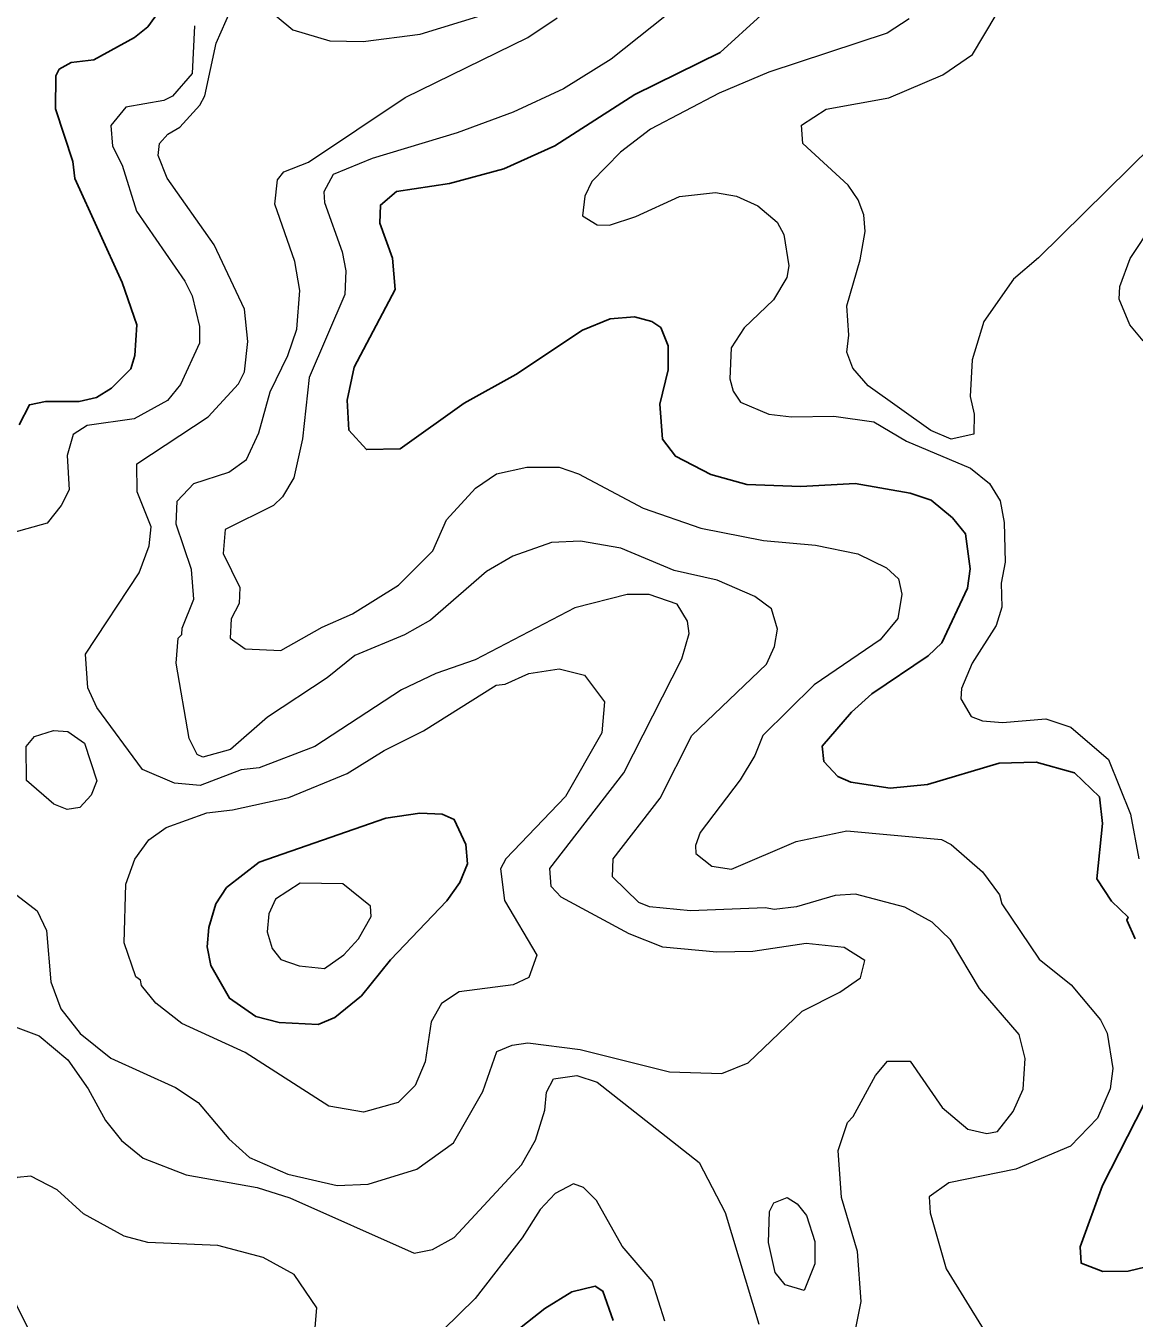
# Model space of a CAD drawing. Extents: x 673.3 to 698.5, y 6984.3 to 7012.3.
# Drawn here: x 681.07 to 682.005, y 7000.576 to 7001.667 of the extents above; entities that cross this region are included whole.
import ezdxf

# ---------------------------------------------------------------- set-up
doc = ezdxf.new("R2010")
doc.units = 0
doc.header["$LTSCALE"] = 0.032
doc.layers.add('1', color=7, linetype='Continuous', lineweight=25)
doc.layers.add('2', color=7, linetype='Continuous', lineweight=13)

msp = doc.modelspace()

# ---------------------------------------------------------------- linework, layer by layer
at = {"layer": '1'}
for points in [[(681.0642, 7001.3304), (681.0729, 7001.3475), (681.0865, 7001.3502), (681.1148, 7001.3502), (681.1295, 7001.3536), (681.142, 7001.3614), (681.1585, 7001.3779), (681.1619, 7001.389), (681.1634, 7001.415), (681.1511, 7001.4506), (681.1112, 7001.5386), (681.1096, 7001.5529), (681.095, 7001.5972), (681.0951, 7001.6252), (681.098, 7001.6307), (681.1082, 7001.6365), (681.1272, 7001.6387), (681.1615, 7001.6575), (681.1728, 7001.6666), (681.2002, 7001.7047)], [(681.8162, 7001.2729), (681.77, 7001.2809), (681.724, 7001.2785), (681.6784, 7001.2801), (681.6481, 7001.2885), (681.6182, 7001.304), (681.6073, 7001.3185), (681.6049, 7001.348), (681.6121, 7001.377), (681.6121, 7001.3973), (681.6058, 7001.4126), (681.5982, 7001.4177), (681.5836, 7001.4218), (681.563, 7001.4201), (681.5397, 7001.4104), (681.4834, 7001.3729), (681.4397, 7001.3487), (681.3857, 7001.3103), (681.3573, 7001.3096), (681.3426, 7001.326), (681.341, 7001.3512), (681.3471, 7001.3791), (681.3816, 7001.4447), (681.3793, 7001.4712), (681.3687, 7001.5009), (681.3692, 7001.516), (681.3827, 7001.5276), (681.4275, 7001.5343), (681.4734, 7001.5467), (681.5163, 7001.5661), (681.5839, 7001.6093), (681.6558, 7001.6448), (681.6906, 7001.6763)], [(682.0063, 7000.8965), (681.9993, 7000.9121), (682.0002, 7000.9147), (681.9862, 7000.9281), (681.9739, 7000.9471), (681.9786, 7000.9937), (681.9761, 7001.0162), (681.9549, 7001.0366), (681.9227, 7001.0456), (681.8914, 7001.0447), (681.8309, 7001.0268), (681.7995, 7001.0237), (681.7663, 7001.0288), (681.7552, 7001.0336), (681.7435, 7001.0462), (681.7421, 7001.0591), (681.7667, 7001.0878), (681.7839, 7001.1034), (681.8314, 7001.1355), (681.8431, 7001.1463), (681.8648, 7001.1926), (681.867, 7001.2089), (681.863, 7001.2383), (681.8521, 7001.2518), (681.8339, 7001.2669), (681.8162, 7001.2729)], [(682.0507, 7000.6278), (682.0003, 7000.6158), (681.9789, 7000.6154), (681.9607, 7000.6224), (681.9599, 7000.6362), (681.9786, 7000.688), (682.0139, 7000.7571)], [(681.4441, 7000.5338), (681.5079, 7000.5842), (681.5306, 7000.5984), (681.5505, 7000.6031), (681.5568, 7000.599), (681.5657, 7000.574)]]:
    msp.add_lwpolyline(points, dxfattribs=at)
msp.add_lwpolyline([(681.3777, 7000.8788), (681.4252, 7000.9286), (681.4362, 7000.9439), (681.4426, 7000.9597), (681.4412, 7000.9761), (681.4314, 7000.9972), (681.4212, 7001.0016), (681.4025, 7001.0024), (681.3738, 7000.9984), (681.2667, 7000.9612), (681.2392, 7000.9397), (681.2303, 7000.9261), (681.2244, 7000.906), (681.2229, 7000.8897), (681.2261, 7000.874), (681.2417, 7000.8463), (681.2641, 7000.8308), (681.2836, 7000.8258), (681.3165, 7000.8241), (681.3306, 7000.8299), (681.3531, 7000.8484)], close=True, dxfattribs=at)
at = {"layer": '2'}
for points in [[(681.645, 7001.7041), (681.564, 7001.6393), (681.5236, 7001.6141), (681.4813, 7001.5946), (681.4338, 7001.577), (681.3621, 7001.5553), (681.3293, 7001.5418), (681.3215, 7001.5272), (681.322, 7001.5181), (681.3368, 7001.4767), (681.34, 7001.4604), (681.3392, 7001.4405), (681.3091, 7001.3705), (681.3035, 7001.3187), (681.2961, 7001.2858), (681.2865, 7001.2698), (681.279, 7001.2623), (681.2382, 7001.2421), (681.2365, 7001.2219), (681.2505, 7001.193), (681.2498, 7001.1797), (681.2432, 7001.1666), (681.2424, 7001.1502), (681.255, 7001.1413), (681.2852, 7001.14), (681.32, 7001.1597), (681.3456, 7001.1708), (681.3845, 7001.1952), (681.4135, 7001.224), (681.425, 7001.2503), (681.4495, 7001.277), (681.4671, 7001.289), (681.4927, 7001.2948), (681.5201, 7001.2947), (681.5362, 7001.2891), (681.591, 7001.2601), (681.6396, 7001.2433), (681.6925, 7001.2329), (681.7365, 7001.2289), (681.7722, 7001.2215), (681.7962, 7001.2098), (681.8064, 7001.2005), (681.8092, 7001.1876), (681.8059, 7001.167), (681.791, 7001.1489), (681.7354, 7001.1108), (681.6918, 7001.0681), (681.6851, 7001.0513), (681.6727, 7001.0306), (681.6391, 7000.9862), (681.6351, 7000.9753), (681.6353, 7000.9684), (681.6489, 7000.9579), (681.6656, 7000.9552), (681.7202, 7000.9786), (681.7628, 7000.9877), (681.8428, 7000.9803), (681.8509, 7000.9762), (681.8773, 7000.953), (681.8916, 7000.9336), (681.8938, 7000.9261), (681.9252, 7000.8792), (681.9523, 7000.8576), (681.9769, 7000.8281), (681.9826, 7000.8167), (681.9875, 7000.7868), (681.9851, 7000.7698), (681.9745, 7000.7451), (681.9515, 7000.7213), (681.9056, 7000.7018), (681.8489, 7000.6903), (681.8322, 7000.6786), (681.8333, 7000.665), (681.8468, 7000.6178), (681.8938, 7000.5416)], [(681.267, 7001.6873), (681.2951, 7001.6641), (681.3265, 7001.6547), (681.3545, 7001.6543), (681.4026, 7001.6604), (681.455, 7001.6765)], [(681.579, 7000.9005), (681.5216, 7000.9317), (681.5132, 7000.9405), (681.5121, 7000.9559), (681.5746, 7001.0367), (681.6236, 7001.133), (681.6298, 7001.1544), (681.6284, 7001.1648), (681.6195, 7001.1789), (681.596, 7001.1873), (681.5774, 7001.1873), (681.5331, 7001.1758), (681.449, 7001.1321), (681.4158, 7001.1204), (681.3868, 7001.1068), (681.3138, 7001.0588), (681.2668, 7001.0407), (681.2516, 7001.039), (681.2169, 7001.026), (681.1953, 7001.0278), (681.1682, 7001.0393), (681.1299, 7001.0918), (681.1223, 7001.1083), (681.1203, 7001.1367), (681.1655, 7001.2054), (681.1738, 7001.2282), (681.1755, 7001.2442), (681.1639, 7001.2738), (681.1636, 7001.2974), (681.2236, 7001.3372), (681.2493, 7001.3651), (681.2543, 7001.3751), (681.2571, 7001.4008), (681.2545, 7001.4281), (681.2288, 7001.4824), (681.1891, 7001.5389), (681.1814, 7001.5578), (681.1826, 7001.5681), (681.1897, 7001.5759), (681.1997, 7001.5819), (681.2167, 7001.6004), (681.2208, 7001.6082), (681.2306, 7001.6528), (681.2432, 7001.6816)], [(681.7639, 7001.533), (681.7257, 7001.5681), (681.7245, 7001.5836), (681.7454, 7001.5971), (681.7984, 7001.6066), (681.844, 7001.6261), (681.869, 7001.6431), (681.8889, 7001.6767)], [(681.2123, 7001.6675), (681.2102, 7001.6272), (681.1937, 7001.6079), (681.1863, 7001.6043), (681.1543, 7001.5987), (681.1416, 7001.5833), (681.1431, 7001.5657), (681.1511, 7001.5497), (681.1632, 7001.5109), (681.2041, 7001.4519), (681.2101, 7001.4395), (681.2163, 7001.4134), (681.2163, 7001.3993), (681.2004, 7001.3645), (681.1895, 7001.351), (681.1614, 7001.3355), (681.1217, 7001.3299), (681.1097, 7001.3224), (681.1048, 7001.3047), (681.1063, 7001.2757), (681.0996, 7001.2623), (681.0879, 7001.2474), (681.0169, 7001.2278)], [(681.7555, 7000.7177), (681.7633, 7000.7413), (681.7683, 7000.7465), (681.7871, 7000.7809), (681.7972, 7000.793), (681.8164, 7000.793), (681.8432, 7000.7541), (681.8649, 7000.7358), (681.8809, 7000.7321), (681.89, 7000.7338), (681.9032, 7000.7506), (681.9117, 7000.7695), (681.9134, 7000.7955), (681.9083, 7000.8155), (681.8748, 7000.8546), (681.8502, 7000.8956), (681.835, 7000.9105), (681.8119, 7000.9233), (681.7702, 7000.934), (681.753, 7000.9331), (681.7204, 7000.9235), (681.7015, 7000.9211), (681.6941, 7000.9226), (681.6309, 7000.9201), (681.5962, 7000.9235), (681.5873, 7000.927), (681.5649, 7000.9487), (681.5656, 7000.9639), (681.6054, 7001.0152), (681.632, 7001.068), (681.695, 7001.1284), (681.7019, 7001.1434), (681.7042, 7001.1578), (681.6992, 7001.175), (681.6851, 7001.1856), (681.6534, 7001.1992), (681.6171, 7001.2076), (681.5722, 7001.2263), (681.5379, 7001.2321), (681.5136, 7001.2312), (681.4808, 7001.2197), (681.4588, 7001.2067), (681.4113, 7001.1655), (681.3896, 7001.153), (681.3474, 7001.1356), (681.3242, 7001.1167), (681.2737, 7001.0835), (681.2425, 7001.0563), (681.2192, 7001.0497), (681.2144, 7001.052), (681.2078, 7001.0655), (681.1968, 7001.1292), (681.1984, 7001.1504), (681.2016, 7001.1533), (681.2017, 7001.1588), (681.2115, 7001.1833), (681.2096, 7001.2082), (681.1968, 7001.2467), (681.1975, 7001.2661), (681.2115, 7001.2808), (681.2411, 7001.2904), (681.2562, 7001.3012), (681.2664, 7001.3237), (681.276, 7001.3584), (681.2911, 7001.389), (681.2985, 7001.4112), (681.301, 7001.4438), (681.2969, 7001.4683), (681.2799, 7001.5167), (681.2823, 7001.5373), (681.2875, 7001.544), (681.3085, 7001.5523), (681.3901, 7001.6068), (681.4935, 7001.6576), (681.5184, 7001.6742)], [(681.8154, 7001.6732), (681.7968, 7001.6611), (681.697, 7001.6282), (681.6551, 7001.6106), (681.5971, 7001.5801), (681.5717, 7001.5606), (681.5476, 7001.5359), (681.5416, 7001.5237), (681.5397, 7001.5069), (681.552, 7001.4995), (681.5624, 7001.4992), (681.5848, 7001.5063), (681.6217, 7001.5233), (681.652, 7001.5268), (681.6696, 7001.5237), (681.6878, 7001.5154), (681.7041, 7001.5016), (681.7097, 7001.4913), (681.7139, 7001.4648), (681.7121, 7001.455), (681.701, 7001.4359), (681.6761, 7001.4124), (681.6653, 7001.3955), (681.6642, 7001.3692), (681.6668, 7001.3589), (681.673, 7001.3496), (681.697, 7001.3396), (681.7162, 7001.3371), (681.752, 7001.3379), (681.7856, 7001.333), (681.8132, 7001.3167), (681.8673, 7001.2938), (681.8833, 7001.281), (681.8923, 7001.2664), (681.8956, 7001.2481), (681.8964, 7001.2145), (681.8931, 7001.1968), (681.8937, 7001.1765), (681.8888, 7001.1611), (681.8685, 7001.1292)], [(682.059, 7001.6042), (681.9247, 7001.4715), (681.9036, 7001.4536), (681.8785, 7001.4178), (681.8687, 7001.3855), (681.867, 7001.3543), (681.8702, 7001.3395), (681.87, 7001.3225), (681.851, 7001.3184), (681.8338, 7001.3257), (681.7808, 7001.3633), (681.7678, 7001.3784), (681.7628, 7001.3917), (681.7645, 7001.4062), (681.7628, 7001.4311), (681.7741, 7001.4698), (681.7782, 7001.4938), (681.7773, 7001.5079), (681.7724, 7001.5206), (681.7639, 7001.533)], [(682.0131, 7001.4013), (682.0016, 7001.4148), (681.9926, 7001.4367), (681.9933, 7001.4473), (682.0019, 7001.471), (682.0213, 7001.5003)], [(681.8685, 7001.1292), (681.8596, 7001.1077), (681.859, 7001.0991), (681.8677, 7001.0841), (681.8774, 7001.0804), (681.8941, 7001.079), (681.9308, 7001.0822), (681.9519, 7001.0752), (681.9838, 7001.0478), (682.0024, 7001.0018), (682.0093, 7000.9639)], [(681.0622, 7000.9332), (681.0794, 7000.9201), (681.0873, 7000.9035), (681.091, 7000.8601), (681.0994, 7000.8373), (681.1156, 7000.8165), (681.1416, 7000.7957), (681.1962, 7000.771), (681.2153, 7000.7582), (681.2413, 7000.7276), (681.2586, 7000.7117), (681.291, 7000.6977), (681.3326, 7000.6881), (681.3588, 7000.6893), (681.3998, 7000.702), (681.4307, 7000.7241), (681.4556, 7000.7676), (681.4675, 7000.8012), (681.4804, 7000.8067), (681.4935, 7000.8085), (681.5378, 7000.8029), (681.6132, 7000.7841), (681.6572, 7000.7826), (681.6795, 7000.7918), (681.7251, 7000.8354), (681.7569, 7000.8514), (681.7743, 7000.8634), (681.778, 7000.878), (681.7605, 7000.8892), (681.7284, 7000.8924), (681.6836, 7000.8858), (681.653, 7000.8852), (681.6074, 7000.8893), (681.579, 7000.9005)], [(680.993, 7000.8475), (681.0811, 7000.8144), (681.1052, 7000.7942), (681.1225, 7000.7698), (681.1371, 7000.7431), (681.1507, 7000.7261), (681.1688, 7000.7113), (681.2051, 7000.6972), (681.265, 7000.6863), (681.2927, 7000.6778), (681.3977, 7000.6311), (681.4132, 7000.634), (681.4315, 7000.6443), (681.4881, 7000.7057), (681.5001, 7000.7265), (681.5078, 7000.7517), (681.5092, 7000.7669), (681.5151, 7000.7782), (681.535, 7000.7809), (681.5521, 7000.7754), (681.6381, 7000.7075), (681.6601, 7000.6652), (681.6886, 7000.5711)], [(681.7701, 7000.5662), (681.7749, 7000.5901), (681.7718, 7000.6325), (681.7583, 7000.678), (681.7555, 7000.7177)], [(681.3108, 7000.5282), (681.3155, 7000.5847), (681.2963, 7000.6129), (681.2701, 7000.6274), (681.2318, 7000.6375), (681.1729, 7000.64), (681.1527, 7000.6452), (681.1186, 7000.6642), (681.0963, 7000.6844), (681.0741, 7000.696), (681.0626, 7000.6949), (681.0567, 7000.6896), (681.0518, 7000.6734), (681.0501, 7000.651), (681.0519, 7000.6077), (681.0825, 7000.5453)], [(681.6093, 7000.5735), (681.5984, 7000.6072), (681.5731, 7000.6369), (681.5514, 7000.6755), (681.5406, 7000.6863), (681.5322, 7000.6895), (681.5167, 7000.6814), (681.504, 7000.6679), (681.4889, 7000.6439), (681.4491, 7000.5928), (681.4087, 7000.553)]]:
    msp.add_lwpolyline(points, dxfattribs=at)
for points in [[(681.341, 7001.0359), (681.3722, 7001.0555), (681.4056, 7001.0721), (681.4667, 7001.1107), (681.4745, 7001.1116), (681.4943, 7001.1205), (681.5201, 7001.1245), (681.5415, 7001.119), (681.5583, 7001.0966), (681.556, 7001.0705), (681.5253, 7001.0167), (681.4751, 7000.964), (681.4706, 7000.9555), (681.4738, 7000.9289), (681.5012, 7000.8826), (681.4943, 7000.8638), (681.4813, 7000.8575), (681.4356, 7000.8517), (681.4208, 7000.8419), (681.4121, 7000.8262), (681.4069, 7000.7926), (681.3985, 7000.7725), (681.384, 7000.7581), (681.3549, 7000.75), (681.3257, 7000.7551), (681.2549, 7000.8003), (681.2014, 7000.8248), (681.1796, 7000.842), (681.1674, 7000.8569), (681.1666, 7000.8614), (681.1626, 7000.8642), (681.1528, 7000.8929), (681.1543, 7000.9425), (681.1619, 7000.9636), (681.1736, 7000.98), (681.1884, 7000.9904), (681.2226, 7001.0029), (681.2444, 7001.0053), (681.2918, 7001.0158)], [(681.0704, 7001.0301), (681.07, 7001.0588), (681.0771, 7001.0674), (681.0933, 7001.0724), (681.1052, 7001.0716), (681.1193, 7001.0617), (681.1299, 7001.0299), (681.125, 7001.0177), (681.1153, 7001.0073), (681.1048, 7001.0057), (681.0934, 7001.0101)], [(681.3382, 7000.8828), (681.3506, 7000.8965), (681.3612, 7000.9153), (681.3608, 7000.9239), (681.3373, 7000.9429), (681.3015, 7000.9433), (681.2807, 7000.9299), (681.2749, 7000.9174), (681.2734, 7000.9022), (681.2778, 7000.8882), (681.2852, 7000.879), (681.3005, 7000.8737), (681.3219, 7000.8713)], [(681.7023, 7000.6147), (681.6968, 7000.64), (681.6975, 7000.6661), (681.7011, 7000.6735), (681.7124, 7000.6781), (681.721, 7000.6727), (681.7288, 7000.6628), (681.7358, 7000.6409), (681.7359, 7000.6219), (681.7267, 7000.5994), (681.7107, 7000.6043)]]:
    msp.add_lwpolyline(points, close=True, dxfattribs=at)

doc.saveas('drawing.dxf')
